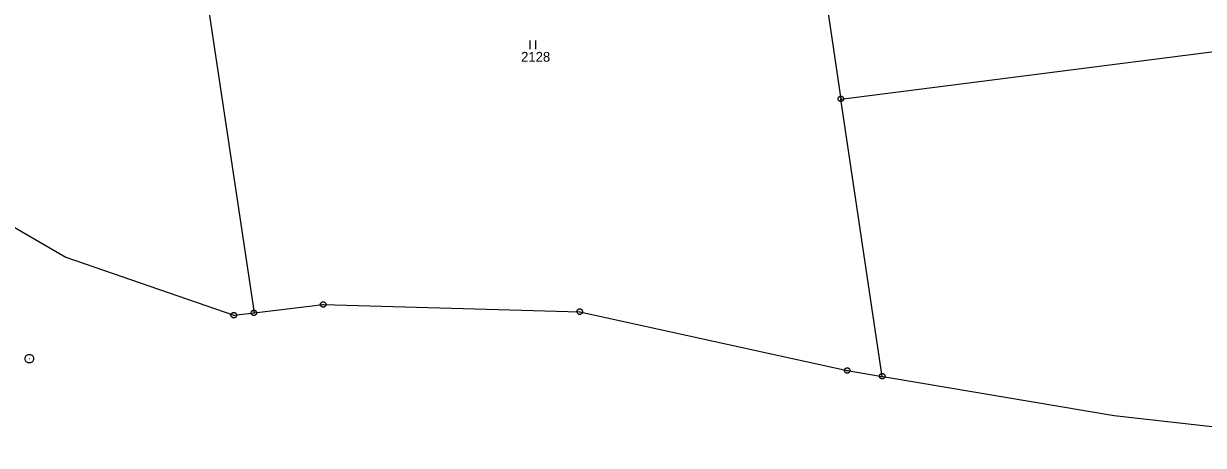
# Model space of a CAD drawing. Extents: x -609861 to -605046, y -1120287 to -1116307.
# Drawn here: x -607041.6 to -606836.4, y -1119872.4 to -1119799 of the extents above; entities that cross this region are included whole.
import ezdxf

# ---------------------------------------------------------------- set-up
doc = ezdxf.new("R2010")
doc.units = 0
for name, color, linetype in [('Vrstva 1', 7, 'Continuous'), ('Vrstva 2', 7, 'Continuous'), ('Vrstva 3', 7, 'Continuous'), ('Vrstva 8', 7, 'Continuous')]:
    doc.layers.add(name, color=color, linetype=linetype)

msp = doc.modelspace()

# ---------------------------------------------------------------- linework, layer by layer
at = {"layer": 'Vrstva 1'}
for p, q in [((-606906.96, -1119761.76), (-606899.45, -1119812.17)), ((-607012.45, -1119775.93), (-607001.51, -1119849.39)), ((-606899.45, -1119812.17), (-606807.79, -1119800.45)), ((-606892.27, -1119860.43), (-606899.45, -1119812.17)), ((-607067.96, -1119820.18), (-607034.22, -1119839.7)), ((-607034.22, -1119839.7), (-607005.01, -1119849.81)), ((-607001.51, -1119849.39), (-606989.47, -1119847.92)), ((-606989.47, -1119847.92), (-606944.87, -1119849.18)), ((-606944.87, -1119849.18), (-606898.35, -1119859.41)), ((-607005.01, -1119849.81), (-607001.51, -1119849.39)), ((-606898.35, -1119859.41), (-606892.27, -1119860.43)), ((-606892.27, -1119860.43), (-606891.13, -1119860.62)), ((-606891.13, -1119860.62), (-606851.96, -1119867.26)), ((-606851.96, -1119867.26), (-606805.18, -1119872.45))]:
    msp.add_line(p, q, dxfattribs=at)
at = {"layer": 'Vrstva 3'}
for p, q in [((-606953.53, -1119801.98), (-606953.53, -1119803.48)), ((-606952.53, -1119803.48), (-606952.53, -1119801.98))]:
    msp.add_line(p, q, dxfattribs=at)
at = {"layer": 'Vrstva 8'}
for p, q in [((-606899.57, -1119812.17), (-606899.33, -1119812.17)), ((-606989.59, -1119847.92), (-606989.35, -1119847.92)), ((-606944.99, -1119849.18), (-606944.75, -1119849.18)), ((-607005.13, -1119849.81), (-607004.89, -1119849.81)), ((-607001.63, -1119849.39), (-607001.39, -1119849.39)), ((-607040.63, -1119857.35), (-607040.53, -1119857.35)), ((-606898.47, -1119859.41), (-606898.23, -1119859.41)), ((-606892.39, -1119860.43), (-606892.15, -1119860.43))]:
    msp.add_line(p, q, dxfattribs=at)
for points in [[(-606899.3, -1119811.69), (-606899.05, -1119811.87), (-606898.95, -1119812.16), (-606899.05, -1119812.45), (-606899.3, -1119812.63), (-606899.61, -1119812.63), (-606899.86, -1119812.45), (-606899.96, -1119812.16), (-606899.86, -1119811.87), (-606899.61, -1119811.69)], [(-607001.36, -1119848.91), (-607001.11, -1119849.09), (-607001.01, -1119849.38), (-607001.11, -1119849.67), (-607001.36, -1119849.85), (-607001.67, -1119849.85), (-607001.92, -1119849.67), (-607002.02, -1119849.38), (-607001.92, -1119849.09), (-607001.67, -1119848.91)], [(-606989.32, -1119847.44), (-606989.07, -1119847.62), (-606988.97, -1119847.91), (-606989.07, -1119848.2), (-606989.32, -1119848.38), (-606989.63, -1119848.38), (-606989.88, -1119848.2), (-606989.98, -1119847.91), (-606989.88, -1119847.62), (-606989.63, -1119847.44)], [(-606944.72, -1119848.7), (-606944.47, -1119848.88), (-606944.37, -1119849.17), (-606944.47, -1119849.46), (-606944.72, -1119849.64), (-606945.03, -1119849.64), (-606945.28, -1119849.46), (-606945.38, -1119849.17), (-606945.28, -1119848.88), (-606945.03, -1119848.7)], [(-607004.86, -1119849.33), (-607004.61, -1119849.51), (-607004.51, -1119849.8), (-607004.61, -1119850.09), (-607004.86, -1119850.27), (-607005.17, -1119850.27), (-607005.42, -1119850.09), (-607005.52, -1119849.8), (-607005.42, -1119849.51), (-607005.17, -1119849.33)], [(-607040.39, -1119856.63), (-607040.05, -1119856.82), (-607039.86, -1119857.16), (-607039.86, -1119857.55), (-607040.05, -1119857.89), (-607040.39, -1119858.08), (-607040.78, -1119858.08), (-607041.12, -1119857.89), (-607041.31, -1119857.55), (-607041.31, -1119857.16), (-607041.12, -1119856.82), (-607040.78, -1119856.63)], [(-606898.2, -1119858.93), (-606897.95, -1119859.11), (-606897.85, -1119859.4), (-606897.95, -1119859.69), (-606898.2, -1119859.87), (-606898.51, -1119859.87), (-606898.76, -1119859.69), (-606898.86, -1119859.4), (-606898.76, -1119859.11), (-606898.51, -1119858.93)], [(-606892.12, -1119859.95), (-606891.87, -1119860.13), (-606891.77, -1119860.42), (-606891.87, -1119860.71), (-606892.12, -1119860.89), (-606892.43, -1119860.89), (-606892.68, -1119860.71), (-606892.78, -1119860.42), (-606892.68, -1119860.13), (-606892.43, -1119859.95)]]:
    msp.add_lwpolyline(points, close=True, dxfattribs=at)

# ---------------------------------------------------------------- texts
at = {"layer": 'Vrstva 2'}
msp.add_text('2128', height=1.7, dxfattribs=at).set_placement((-606955.073, -1119805.68))

doc.saveas('drawing.dxf')
